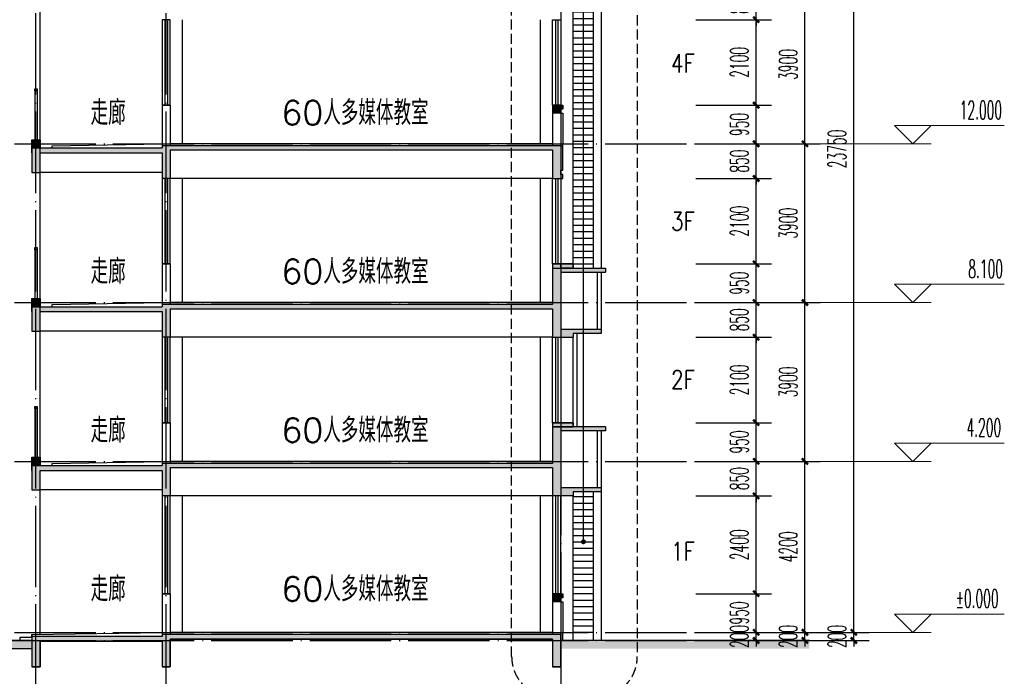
# Model space of a CAD drawing. Extents: x 1779708 to 7299578, y -1121471 to 88434.
# Tile 629 of 656: x 5758346 to 5782547, y -1006638 to -990508. Entities that reach past the tile are written whole.
import ezdxf

# ---------------------------------------------------------------- set-up
doc = ezdxf.new("R2010")
doc.units = 0
doc.header["$LTSCALE"] = 1000
doc.header["$MEASUREMENT"] = 0
doc.linetypes.add('DASH', pattern=[0.35, 0.25, -0.1])
doc.linetypes.add('DOTE', pattern=[2.42, 2, -0.2, 0.02, -0.2])
doc.layers.get('0').update_dxf_attribs({"linetype": 'CONTINUOUS'})
doc.layers.get('Defpoints').update_dxf_attribs({"linetype": 'CONTINUOUS'})
doc.layers.add('DIM_ELEV', color=3, linetype='CONTINUOUS', lineweight=13)
for name, color, linetype in [('DIM_IDEN', 3, 'CONTINUOUS'), ('DIM_LEAD', 3, 'CONTINUOUS'), ('DOTE', 1, 'DOTE'), ('PUB_DIM', 3, 'CONTINUOUS'), ('PUB_TEXT', 7, 'CONTINUOUS'), ('SPACE', 7, 'CONTINUOUS'), ('WALL', 255, 'CONTINUOUS'), ('WINDOW', 2, 'CONTINUOUS'), ('可见线', 6, 'CONTINUOUS'), ('填充细线', 8, 'CONTINUOUS'), ('栏杆', 6, 'CONTINUOUS'), ('立面中线', 140, 'CONTINUOUS'), ('立面细线', 114, 'CONTINUOUS')]:
    doc.layers.add(name, color=color, linetype=linetype)
doc.styles.add('_TCH_DIM', font='SIMPLEX.shx', dxfattribs={"width": 0.7, "bigfont": 'GBCBIG.shx'})
doc.styles.add('_TCH_DIM_T3', font='SIMPLEX.shx', dxfattribs={"width": 0.494118, "bigfont": 'GBCBIG.shx'})
doc.styles.add('_TCH_SPACE', font='SIMPLEX', dxfattribs={"height": 5, "bigfont": 'GBCBIG'})
doc.styles.add('dim_font', font='SIMPLEX.shx', dxfattribs={"width": 0.8})
doc.dimstyles.new('_TCH_ARCH&&150', dxfattribs={"dimtxt": 446.25, "dimasz": 150, "dimexe": 375, "dimexo": 450, "dimgap": 189.375, "dimtad": 1, "dimdec": 0, "dimzin": 0, "dimdsep": 46, "dimtxsty": '_TCH_DIM_T3', "dimblk": 'ARCHTICK', "dimcen": 0.09, "dimdle": 225, "dimclrt": 7, "dimazin": 2, "dimtfac": 1, "dimtdec": 0, "dimtix": 1, "dimtmove": 2, "dimatfit": 3, "dimfxl": 250, "dimtolj": 1, "dimtzin": 0, "dimarcsym": 0})
pattern_1 = [(7e-15, (11550335.4, 496534.65), (1e-14, -158.75), [])]

# ---------------------------------------------------------------- blocks, each defined once
blk = doc.blocks.new('_ArchTick')
at = {"color": 0, "linetype": 'ByBlock', "const_width": 0.4}
blk.add_lwpolyline([(-0.5, -0.5), (0.5, 0.5)], dxfattribs=at)
blk = doc.blocks.new('*D277')
at = {"layer": 'Defpoints', "color": 0, "transparency": 16777216}
for p in [(5776914, -1005558), (5776914, -1005758), (5778847, -1005558)]:
    blk.add_point(p, dxfattribs=at)
at = {"layer": 'PUB_DIM', "color": 0, "lineweight": -2, "transparency": 16777216}
for p, q in [((5778847, -1005558), (5778847, -1005408)), ((5777364, -1005558), (5779222, -1005558)), ((5777364, -1005758), (5779222, -1005758)), ((5778847, -1005758), (5778847, -1005558)), ((5778847, -1005758), (5778847, -1005908))]:
    blk.add_line(p, q, dxfattribs=at)
at = {"layer": 'PUB_DIM', "color": 0, "lineweight": -2, "transparency": 16777216, "xscale": 150, "yscale": 150, "zscale": 150}
for p, rotation in [((5778847, -1005558), 270), ((5778847, -1005758), 90)]:
    blk.add_blockref('_ArchTick', p, dxfattribs=dict(at, rotation=rotation))
at = {"layer": 'PUB_DIM', "color": 7, "transparency": 16777216, "insert": (5778435, -1005658), "char_height": 446.2, "attachment_point": 5, "rotation": 90, "style": '_TCH_DIM_T3'}
blk.add_mtext('\\A1;200', dxfattribs=at)
blk = doc.blocks.new('*D278')
at = {"layer": 'Defpoints', "color": 0, "transparency": 16777216}
for p in [(5776914, -981808), (5778847, -981808), (5776914, -1005558)]:
    blk.add_point(p, dxfattribs=at)
at = {"layer": 'PUB_DIM', "color": 0, "lineweight": -2, "transparency": 16777216}
for p, q in [((5778847, -1005783), (5778847, -981583)), ((5777364, -981808), (5779222, -981808)), ((5777364, -1005558), (5779222, -1005558))]:
    blk.add_line(p, q, dxfattribs=at)
at = {"layer": 'PUB_DIM', "color": 0, "lineweight": -2, "transparency": 16777216, "xscale": 150, "yscale": 150, "zscale": 150}
for p, rotation in [((5778847, -981808), 90), ((5778847, -1005558), 270)]:
    blk.add_blockref('_ArchTick', p, dxfattribs=dict(at, rotation=rotation))
at = {"layer": 'PUB_DIM', "color": 7, "transparency": 16777216, "insert": (5778435, -993683), "char_height": 446.2, "attachment_point": 5, "rotation": 90, "style": '_TCH_DIM_T3'}
blk.add_mtext('\\A1;23750', dxfattribs=at)
blk = doc.blocks.new('*D279')
at = {"layer": 'Defpoints', "color": 0, "transparency": 16777216}
for p in [(5775714, -1005558), (5775714, -1005758), (5777647, -1005558)]:
    blk.add_point(p, dxfattribs=at)
at = {"layer": 'PUB_DIM', "color": 0, "lineweight": -2, "transparency": 16777216}
for p, q in [((5777647, -1005558), (5777647, -1005408)), ((5776164, -1005558), (5778022, -1005558)), ((5776164, -1005758), (5778022, -1005758)), ((5777647, -1005758), (5777647, -1005558)), ((5777647, -1005758), (5777647, -1005908))]:
    blk.add_line(p, q, dxfattribs=at)
at = {"layer": 'PUB_DIM', "color": 0, "lineweight": -2, "transparency": 16777216, "xscale": 150, "yscale": 150, "zscale": 150}
for p, rotation in [((5777647, -1005558), 270), ((5777647, -1005758), 90)]:
    blk.add_blockref('_ArchTick', p, dxfattribs=dict(at, rotation=rotation))
at = {"layer": 'PUB_DIM', "color": 7, "transparency": 16777216, "insert": (5777235, -1005658), "char_height": 446.2, "attachment_point": 5, "rotation": 90, "style": '_TCH_DIM_T3'}
blk.add_mtext('\\A1;200', dxfattribs=at)
blk = doc.blocks.new('*D280')
at = {"layer": 'Defpoints', "color": 0, "transparency": 16777216}
for p in [(5775714, -1001358), (5777647, -1001358), (5775714, -1005558)]:
    blk.add_point(p, dxfattribs=at)
at = {"layer": 'PUB_DIM', "color": 0, "lineweight": -2, "transparency": 16777216}
for p, q in [((5777647, -1005783), (5777647, -1001133)), ((5776164, -1001358), (5778022, -1001358)), ((5776164, -1005558), (5778022, -1005558))]:
    blk.add_line(p, q, dxfattribs=at)
at = {"layer": 'PUB_DIM', "color": 0, "lineweight": -2, "transparency": 16777216, "xscale": 150, "yscale": 150, "zscale": 150}
for p, rotation in [((5777647, -1001358), 90), ((5777647, -1005558), 270)]:
    blk.add_blockref('_ArchTick', p, dxfattribs=dict(at, rotation=rotation))
at = {"layer": 'PUB_DIM', "color": 7, "transparency": 16777216, "insert": (5777235, -1003458), "char_height": 446.2, "attachment_point": 5, "rotation": 90, "style": '_TCH_DIM_T3'}
blk.add_mtext('\\A1;4200', dxfattribs=at)
blk = doc.blocks.new('*D281')
at = {"layer": 'Defpoints', "color": 0, "transparency": 16777216}
for p in [(5775714, -997458), (5777647, -997458), (5775714, -1001358)]:
    blk.add_point(p, dxfattribs=at)
at = {"layer": 'PUB_DIM', "color": 0, "lineweight": -2, "transparency": 16777216}
for p, q in [((5777647, -1001583), (5777647, -997233)), ((5776164, -997458), (5778022, -997458)), ((5776164, -1001358), (5778022, -1001358))]:
    blk.add_line(p, q, dxfattribs=at)
at = {"layer": 'PUB_DIM', "color": 0, "lineweight": -2, "transparency": 16777216, "xscale": 150, "yscale": 150, "zscale": 150}
for p, rotation in [((5777647, -997458), 90), ((5777647, -1001358), 270)]:
    blk.add_blockref('_ArchTick', p, dxfattribs=dict(at, rotation=rotation))
at = {"layer": 'PUB_DIM', "color": 7, "transparency": 16777216, "insert": (5777235, -999408), "char_height": 446.2, "attachment_point": 5, "rotation": 90, "style": '_TCH_DIM_T3'}
blk.add_mtext('\\A1;3900', dxfattribs=at)
blk = doc.blocks.new('*D282')
at = {"layer": 'Defpoints', "color": 0, "transparency": 16777216}
for p in [(5775714, -993558), (5777647, -993558), (5775714, -997458)]:
    blk.add_point(p, dxfattribs=at)
at = {"layer": 'PUB_DIM', "color": 0, "lineweight": -2, "transparency": 16777216}
for p, q in [((5777647, -997683), (5777647, -993333)), ((5776164, -993558), (5778022, -993558)), ((5776164, -997458), (5778022, -997458))]:
    blk.add_line(p, q, dxfattribs=at)
at = {"layer": 'PUB_DIM', "color": 0, "lineweight": -2, "transparency": 16777216, "xscale": 150, "yscale": 150, "zscale": 150}
for p, rotation in [((5777647, -993558), 90), ((5777647, -997458), 270)]:
    blk.add_blockref('_ArchTick', p, dxfattribs=dict(at, rotation=rotation))
at = {"layer": 'PUB_DIM', "color": 7, "transparency": 16777216, "insert": (5777235, -995508), "char_height": 446.2, "attachment_point": 5, "rotation": 90, "style": '_TCH_DIM_T3'}
blk.add_mtext('\\A1;3900', dxfattribs=at)
blk = doc.blocks.new('*D283')
at = {"layer": 'Defpoints', "color": 0, "transparency": 16777216}
for p in [(5775714, -989658), (5777647, -989658), (5775714, -993558)]:
    blk.add_point(p, dxfattribs=at)
at = {"layer": 'PUB_DIM', "color": 0, "lineweight": -2, "transparency": 16777216}
for p, q in [((5777647, -993783), (5777647, -989433)), ((5776164, -989658), (5778022, -989658)), ((5776164, -993558), (5778022, -993558))]:
    blk.add_line(p, q, dxfattribs=at)
at = {"layer": 'PUB_DIM', "color": 0, "lineweight": -2, "transparency": 16777216, "xscale": 150, "yscale": 150, "zscale": 150}
for p, rotation in [((5777647, -989658), 90), ((5777647, -993558), 270)]:
    blk.add_blockref('_ArchTick', p, dxfattribs=dict(at, rotation=rotation))
at = {"layer": 'PUB_DIM', "color": 7, "transparency": 16777216, "insert": (5777235, -991608), "char_height": 446.2, "attachment_point": 5, "rotation": 90, "style": '_TCH_DIM_T3'}
blk.add_mtext('\\A1;3900', dxfattribs=at)
blk = doc.blocks.new('*D3759')
at = {"layer": 'Defpoints', "color": 0, "transparency": 16777216}
for p in [(5774514, -1005558), (5774514, -1005758), (5776447, -1005558)]:
    blk.add_point(p, dxfattribs=at)
at = {"layer": 'PUB_DIM', "color": 0, "lineweight": -2, "transparency": 16777216}
for p, q in [((5776447, -1005558), (5776447, -1005408)), ((5774964, -1005558), (5776822, -1005558)), ((5774964, -1005758), (5776822, -1005758)), ((5776447, -1005758), (5776447, -1005558)), ((5776447, -1005758), (5776447, -1005908))]:
    blk.add_line(p, q, dxfattribs=at)
at = {"layer": 'PUB_DIM', "color": 0, "lineweight": -2, "transparency": 16777216, "xscale": 150, "yscale": 150, "zscale": 150}
for p, rotation in [((5776447, -1005558), 270), ((5776447, -1005758), 90)]:
    blk.add_blockref('_ArchTick', p, dxfattribs=dict(at, rotation=rotation))
at = {"layer": 'PUB_DIM', "color": 7, "transparency": 16777216, "insert": (5776035, -1005658), "char_height": 446.2, "attachment_point": 5, "rotation": 90, "style": '_TCH_DIM_T3'}
blk.add_mtext('\\A1;200', dxfattribs=at)
blk = doc.blocks.new('*D3760')
at = {"layer": 'Defpoints', "color": 0, "transparency": 16777216}
for p in [(5774514, -1004608), (5776447, -1004608), (5774514, -1005558)]:
    blk.add_point(p, dxfattribs=at)
at = {"layer": 'PUB_DIM', "color": 0, "lineweight": -2, "transparency": 16777216}
for p, q in [((5776447, -1005783), (5776447, -1004383)), ((5774964, -1004608), (5776822, -1004608)), ((5774964, -1005558), (5776822, -1005558))]:
    blk.add_line(p, q, dxfattribs=at)
at = {"layer": 'PUB_DIM', "color": 0, "lineweight": -2, "transparency": 16777216, "xscale": 150, "yscale": 150, "zscale": 150}
for p, rotation in [((5776447, -1004608), 90), ((5776447, -1005558), 270)]:
    blk.add_blockref('_ArchTick', p, dxfattribs=dict(at, rotation=rotation))
at = {"layer": 'PUB_DIM', "color": 7, "transparency": 16777216, "insert": (5776035, -1005083), "char_height": 446.2, "attachment_point": 5, "rotation": 90, "style": '_TCH_DIM_T3'}
blk.add_mtext('\\A1;950', dxfattribs=at)
blk = doc.blocks.new('*D3761')
at = {"layer": 'Defpoints', "color": 0, "transparency": 16777216}
for p in [(5774514, -1002208), (5776447, -1002208), (5774514, -1004608)]:
    blk.add_point(p, dxfattribs=at)
at = {"layer": 'PUB_DIM', "color": 0, "lineweight": -2, "transparency": 16777216}
for p, q in [((5776447, -1004833), (5776447, -1001983)), ((5774964, -1002208), (5776822, -1002208)), ((5774964, -1004608), (5776822, -1004608))]:
    blk.add_line(p, q, dxfattribs=at)
at = {"layer": 'PUB_DIM', "color": 0, "lineweight": -2, "transparency": 16777216, "xscale": 150, "yscale": 150, "zscale": 150}
for p, rotation in [((5776447, -1002208), 90), ((5776447, -1004608), 270)]:
    blk.add_blockref('_ArchTick', p, dxfattribs=dict(at, rotation=rotation))
at = {"layer": 'PUB_DIM', "color": 7, "transparency": 16777216, "insert": (5776035, -1003408), "char_height": 446.2, "attachment_point": 5, "rotation": 90, "style": '_TCH_DIM_T3'}
blk.add_mtext('\\A1;2400', dxfattribs=at)
blk = doc.blocks.new('*D3762')
at = {"layer": 'Defpoints', "color": 0, "transparency": 16777216}
for p in [(5774514, -1001358), (5776447, -1001358), (5774514, -1002208)]:
    blk.add_point(p, dxfattribs=at)
at = {"layer": 'PUB_DIM', "color": 0, "lineweight": -2, "transparency": 16777216}
for p, q in [((5774964, -1001358), (5776822, -1001358)), ((5776447, -1001358), (5776447, -1001208)), ((5776447, -1002208), (5776447, -1001358)), ((5774964, -1002208), (5776822, -1002208)), ((5776447, -1002208), (5776447, -1002358))]:
    blk.add_line(p, q, dxfattribs=at)
at = {"layer": 'PUB_DIM', "color": 0, "lineweight": -2, "transparency": 16777216, "xscale": 150, "yscale": 150, "zscale": 150}
for p, rotation in [((5776447, -1001358), 270), ((5776447, -1002208), 90)]:
    blk.add_blockref('_ArchTick', p, dxfattribs=dict(at, rotation=rotation))
at = {"layer": 'PUB_DIM', "color": 7, "transparency": 16777216, "insert": (5776035, -1001783), "char_height": 446.2, "attachment_point": 5, "rotation": 90, "style": '_TCH_DIM_T3'}
blk.add_mtext('\\A1;850', dxfattribs=at)
blk = doc.blocks.new('*D3763')
at = {"layer": 'Defpoints', "color": 0, "transparency": 16777216}
for p in [(5774514, -1000408), (5776447, -1000408), (5774514, -1001358)]:
    blk.add_point(p, dxfattribs=at)
at = {"layer": 'PUB_DIM', "color": 0, "lineweight": -2, "transparency": 16777216}
for p, q in [((5776447, -1001583), (5776447, -1000183)), ((5774964, -1000408), (5776822, -1000408)), ((5774964, -1001358), (5776822, -1001358))]:
    blk.add_line(p, q, dxfattribs=at)
at = {"layer": 'PUB_DIM', "color": 0, "lineweight": -2, "transparency": 16777216, "xscale": 150, "yscale": 150, "zscale": 150}
for p, rotation in [((5776447, -1000408), 90), ((5776447, -1001358), 270)]:
    blk.add_blockref('_ArchTick', p, dxfattribs=dict(at, rotation=rotation))
at = {"layer": 'PUB_DIM', "color": 7, "transparency": 16777216, "insert": (5776035, -1000883), "char_height": 446.2, "attachment_point": 5, "rotation": 90, "style": '_TCH_DIM_T3'}
blk.add_mtext('\\A1;950', dxfattribs=at)
blk = doc.blocks.new('*D3764')
at = {"layer": 'Defpoints', "color": 0, "transparency": 16777216}
for p in [(5774514, -998308), (5776447, -998308), (5774514, -1000408)]:
    blk.add_point(p, dxfattribs=at)
at = {"layer": 'PUB_DIM', "color": 0, "lineweight": -2, "transparency": 16777216}
for p, q in [((5776447, -1000633), (5776447, -998083)), ((5774964, -998308), (5776822, -998308)), ((5774964, -1000408), (5776822, -1000408))]:
    blk.add_line(p, q, dxfattribs=at)
at = {"layer": 'PUB_DIM', "color": 0, "lineweight": -2, "transparency": 16777216, "xscale": 150, "yscale": 150, "zscale": 150}
for p, rotation in [((5776447, -998308), 90), ((5776447, -1000408), 270)]:
    blk.add_blockref('_ArchTick', p, dxfattribs=dict(at, rotation=rotation))
at = {"layer": 'PUB_DIM', "color": 7, "transparency": 16777216, "insert": (5776035, -999358), "char_height": 446.2, "attachment_point": 5, "rotation": 90, "style": '_TCH_DIM_T3'}
blk.add_mtext('\\A1;2100', dxfattribs=at)
blk = doc.blocks.new('*D3765')
at = {"layer": 'Defpoints', "color": 0, "transparency": 16777216}
for p in [(5774514, -997458), (5776447, -997458), (5774514, -998308)]:
    blk.add_point(p, dxfattribs=at)
at = {"layer": 'PUB_DIM', "color": 0, "lineweight": -2, "transparency": 16777216}
for p, q in [((5776447, -997458), (5776447, -997308)), ((5774964, -997458), (5776822, -997458)), ((5776447, -998308), (5776447, -997458)), ((5774964, -998308), (5776822, -998308)), ((5776447, -998308), (5776447, -998458))]:
    blk.add_line(p, q, dxfattribs=at)
at = {"layer": 'PUB_DIM', "color": 0, "lineweight": -2, "transparency": 16777216, "xscale": 150, "yscale": 150, "zscale": 150}
for p, rotation in [((5776447, -997458), 270), ((5776447, -998308), 90)]:
    blk.add_blockref('_ArchTick', p, dxfattribs=dict(at, rotation=rotation))
at = {"layer": 'PUB_DIM', "color": 7, "transparency": 16777216, "insert": (5776035, -997883), "char_height": 446.2, "attachment_point": 5, "rotation": 90, "style": '_TCH_DIM_T3'}
blk.add_mtext('\\A1;850', dxfattribs=at)
blk = doc.blocks.new('*D3766')
at = {"layer": 'Defpoints', "color": 0, "transparency": 16777216}
for p in [(5774514, -996508), (5776447, -996508), (5774514, -997458)]:
    blk.add_point(p, dxfattribs=at)
at = {"layer": 'PUB_DIM', "color": 0, "lineweight": -2, "transparency": 16777216}
for p, q in [((5776447, -997683), (5776447, -996283)), ((5774964, -996508), (5776822, -996508)), ((5774964, -997458), (5776822, -997458))]:
    blk.add_line(p, q, dxfattribs=at)
at = {"layer": 'PUB_DIM', "color": 0, "lineweight": -2, "transparency": 16777216, "xscale": 150, "yscale": 150, "zscale": 150}
for p, rotation in [((5776447, -996508), 90), ((5776447, -997458), 270)]:
    blk.add_blockref('_ArchTick', p, dxfattribs=dict(at, rotation=rotation))
at = {"layer": 'PUB_DIM', "color": 7, "transparency": 16777216, "insert": (5776035, -996983), "char_height": 446.2, "attachment_point": 5, "rotation": 90, "style": '_TCH_DIM_T3'}
blk.add_mtext('\\A1;950', dxfattribs=at)
blk = doc.blocks.new('*D3767')
at = {"layer": 'Defpoints', "color": 0, "transparency": 16777216}
for p in [(5774514, -994408), (5776447, -994408), (5774514, -996508)]:
    blk.add_point(p, dxfattribs=at)
at = {"layer": 'PUB_DIM', "color": 0, "lineweight": -2, "transparency": 16777216}
for p, q in [((5774964, -994408), (5776822, -994408)), ((5776447, -996733), (5776447, -994183)), ((5774964, -996508), (5776822, -996508))]:
    blk.add_line(p, q, dxfattribs=at)
at = {"layer": 'PUB_DIM', "color": 0, "lineweight": -2, "transparency": 16777216, "xscale": 150, "yscale": 150, "zscale": 150}
for p, rotation in [((5776447, -994408), 90), ((5776447, -996508), 270)]:
    blk.add_blockref('_ArchTick', p, dxfattribs=dict(at, rotation=rotation))
at = {"layer": 'PUB_DIM', "color": 7, "transparency": 16777216, "insert": (5776035, -995458), "char_height": 446.2, "attachment_point": 5, "rotation": 90, "style": '_TCH_DIM_T3'}
blk.add_mtext('\\A1;2100', dxfattribs=at)
blk = doc.blocks.new('*D3768')
at = {"layer": 'Defpoints', "color": 0, "transparency": 16777216}
for p in [(5774514, -993558), (5776447, -993558), (5774514, -994408)]:
    blk.add_point(p, dxfattribs=at)
at = {"layer": 'PUB_DIM', "color": 0, "lineweight": -2, "transparency": 16777216}
for p, q in [((5776447, -993558), (5776447, -993408)), ((5774964, -993558), (5776822, -993558)), ((5776447, -994408), (5776447, -993558)), ((5774964, -994408), (5776822, -994408)), ((5776447, -994408), (5776447, -994558))]:
    blk.add_line(p, q, dxfattribs=at)
at = {"layer": 'PUB_DIM', "color": 0, "lineweight": -2, "transparency": 16777216, "xscale": 150, "yscale": 150, "zscale": 150}
for p, rotation in [((5776447, -993558), 270), ((5776447, -994408), 90)]:
    blk.add_blockref('_ArchTick', p, dxfattribs=dict(at, rotation=rotation))
at = {"layer": 'PUB_DIM', "color": 7, "transparency": 16777216, "insert": (5776035, -993983), "char_height": 446.2, "attachment_point": 5, "rotation": 90, "style": '_TCH_DIM_T3'}
blk.add_mtext('\\A1;850', dxfattribs=at)
blk = doc.blocks.new('*D3769')
at = {"layer": 'Defpoints', "color": 0, "transparency": 16777216}
for p in [(5774514, -992608), (5776447, -992608), (5774514, -993558)]:
    blk.add_point(p, dxfattribs=at)
at = {"layer": 'PUB_DIM', "color": 0, "lineweight": -2, "transparency": 16777216}
for p, q in [((5776447, -993783), (5776447, -992383)), ((5774964, -992608), (5776822, -992608)), ((5774964, -993558), (5776822, -993558))]:
    blk.add_line(p, q, dxfattribs=at)
at = {"layer": 'PUB_DIM', "color": 0, "lineweight": -2, "transparency": 16777216, "xscale": 150, "yscale": 150, "zscale": 150}
for p, rotation in [((5776447, -992608), 90), ((5776447, -993558), 270)]:
    blk.add_blockref('_ArchTick', p, dxfattribs=dict(at, rotation=rotation))
at = {"layer": 'PUB_DIM', "color": 7, "transparency": 16777216, "insert": (5776035, -993083), "char_height": 446.2, "attachment_point": 5, "rotation": 90, "style": '_TCH_DIM_T3'}
blk.add_mtext('\\A1;950', dxfattribs=at)
blk = doc.blocks.new('*D3770')
at = {"layer": 'Defpoints', "color": 0, "transparency": 16777216}
for p in [(5774514, -990508), (5776447, -990508), (5774514, -992608)]:
    blk.add_point(p, dxfattribs=at)
at = {"layer": 'PUB_DIM', "color": 0, "lineweight": -2, "transparency": 16777216}
for p, q in [((5776447, -992833), (5776447, -990283)), ((5774964, -990508), (5776822, -990508)), ((5774964, -992608), (5776822, -992608))]:
    blk.add_line(p, q, dxfattribs=at)
at = {"layer": 'PUB_DIM', "color": 0, "lineweight": -2, "transparency": 16777216, "xscale": 150, "yscale": 150, "zscale": 150}
for p, rotation in [((5776447, -990508), 90), ((5776447, -992608), 270)]:
    blk.add_blockref('_ArchTick', p, dxfattribs=dict(at, rotation=rotation))
at = {"layer": 'PUB_DIM', "color": 7, "transparency": 16777216, "insert": (5776035, -991558), "char_height": 446.2, "attachment_point": 5, "rotation": 90, "style": '_TCH_DIM_T3'}
blk.add_mtext('\\A1;2100', dxfattribs=at)
blk = doc.blocks.new('*D3771')
at = {"layer": 'Defpoints', "color": 0, "transparency": 16777216}
for p in [(5774514, -989658), (5776447, -989658), (5774514, -990508)]:
    blk.add_point(p, dxfattribs=at)
at = {"layer": 'PUB_DIM', "color": 0, "lineweight": -2, "transparency": 16777216}
for p, q in [((5776447, -989658), (5776447, -989508)), ((5774964, -989658), (5776822, -989658)), ((5776447, -990508), (5776447, -989658)), ((5774964, -990508), (5776822, -990508)), ((5776447, -990508), (5776447, -990658))]:
    blk.add_line(p, q, dxfattribs=at)
at = {"layer": 'PUB_DIM', "color": 0, "lineweight": -2, "transparency": 16777216, "xscale": 150, "yscale": 150, "zscale": 150}
for p, rotation in [((5776447, -989658), 270), ((5776447, -990508), 90)]:
    blk.add_blockref('_ArchTick', p, dxfattribs=dict(at, rotation=rotation))
at = {"layer": 'PUB_DIM', "color": 7, "transparency": 16777216, "insert": (5776035, -990083), "char_height": 446.2, "attachment_point": 5, "rotation": 90, "style": '_TCH_DIM_T3'}
blk.add_mtext('\\A1;850', dxfattribs=at)

msp = doc.modelspace()

# ---------------------------------------------------------------- hatches: boundary and pattern name
at = {"layer": 'WALL'}
h = msp.add_hatch(color=256, dxfattribs=at)
h.paths.add_polyline_path([(5771446.1, -992608.3), (5771646.1, -992608.3), (5771646.1, -992808.3), (5771446.1, -992808.3)])
h.paths.add_polyline_path([(5771646.1, -992608.3), (5771696.1, -992608.3), (5771696.1, -992708.3), (5771646.1, -992708.3)])
for points in [[(5758646.1, -993458.3), (5758846.1, -993458.3), (5758846.1, -993658.3), (5758646.1, -993658.3)], [(5758846.1, -994258.3), (5758646.1, -994258.3), (5758646.1, -993658.3), (5761846.1, -993658.3), (5761846.1, -993608.3), (5771646.1, -993608.3), (5771646.1, -994408.3), (5771446.1, -994408.3), (5771446.1, -993708.3), (5762046.1, -993708.3), (5762046.1, -994408.3), (5761846.1, -994408.3), (5761846.1, -993778.3), (5758846.1, -993778.3)], [(5771946.1, -996508.3), (5771446.1, -996508.3), (5771446.1, -996608.3), (5771946.1, -996608.3)], [(5758846.1, -998158.3), (5758646.1, -998158.3), (5758646.1, -997558.3), (5761846.1, -997558.3), (5761846.1, -997508.3), (5771446.1, -997508.3), (5771446.1, -996608.3), (5772746.1, -996608.3), (5772746.1, -996708.3), (5771646.1, -996708.3), (5771646.1, -998108.3), (5772646.1, -998108.3), (5772646.1, -998208.3), (5771946.1, -998208.3), (5771946.1, -998308.3), (5771446.1, -998308.3), (5771446.1, -997608.3), (5762046.1, -997608.3), (5762046.1, -998308.3), (5761846.1, -998308.3), (5761846.1, -997678.3), (5758846.1, -997678.3)], [(5758646.1, -997358.3), (5758846.1, -997358.3), (5758846.1, -997558.3), (5758646.1, -997558.3)], [(5771946.1, -1000408.3), (5771446.1, -1000408.3), (5771446.1, -1000508.3), (5771946.1, -1000508.3)], [(5758846.1, -1002058.3), (5758646.1, -1002058.3), (5758646.1, -1001458.3), (5761846.1, -1001458.3), (5761846.1, -1001408.3), (5771446.1, -1001408.3), (5771446.1, -1000508.3), (5772746.1, -1000508.3), (5772746.1, -1000608.3), (5771646.1, -1000608.3), (5771646.1, -1002008.3), (5772646.1, -1002008.3), (5772646.1, -1002108.3), (5771946.1, -1002108.3), (5771946.1, -1002208.3), (5771446.1, -1002208.3), (5771446.1, -1001508.3), (5762046.1, -1001508.3), (5762046.1, -1002208.3), (5761846.1, -1002208.3), (5761846.1, -1001578.3), (5758846.1, -1001578.3)], [(5758646.1, -1001258.3), (5758846.1, -1001258.3), (5758846.1, -1001458.3), (5758646.1, -1001458.3)], [(5761846.1, -1005778.3), (5758846.1, -1005778.3), (5758846.1, -1006408.3), (5758646.1, -1006408.3), (5758646.1, -1005658.3), (5758846.1, -1005658.3), (5761846.1, -1005658.3), (5761846.1, -1005608.3), (5771646.1, -1005608.3), (5771646.1, -1006408.3), (5771446.1, -1006408.3), (5771446.1, -1005728.3), (5762046.1, -1005728.3), (5762046.1, -1006408.3), (5761846.1, -1006408.3)]]:
    msp.add_hatch(color=256, dxfattribs=at).paths.add_polyline_path(points)
h = msp.add_hatch(color=256, dxfattribs=at)
h.paths.add_polyline_path([(5771646.1, -993608.3), (5771696.1, -993608.3), (5771696.1, -994208.3), (5771646.1, -994208.3)])
h.paths.add_polyline_path([(5771646.1, -994308.3), (5771696.1, -994308.3), (5771696.1, -994408.3), (5771646.1, -994408.3)])
h = msp.add_hatch(color=256, dxfattribs=at)
h.paths.add_polyline_path([(5771446.1, -1004608.3), (5771646.1, -1004608.3), (5771646.1, -1004808.3), (5771446.1, -1004808.3)])
h.paths.add_polyline_path([(5771646.1, -1004608.3), (5771696.1, -1004608.3), (5771696.1, -1004708.3), (5771646.1, -1004708.3)])
at = {"layer": '填充细线'}
msp.add_hatch(color=256, dxfattribs=at).paths.add_polyline_path([(5762046.1, -1005728.3), (5771446.1, -1005728.3), (5771446.1, -1006408.3), (5771646.1, -1006408.3), (5771646.1, -1005608.3), (5761846.1, -1005608.3), (5761846.1, -1005658.3), (5758646.1, -1005658.3), (5758646.1, -1006408.3), (5758846.1, -1006408.3), (5758846.1, -1005778.3), (5761846.1, -1005778.3), (5761846.1, -1006408.3), (5762046.1, -1006408.3)])
at = {"layer": '立面细线'}
h = msp.add_hatch(dxfattribs=at)
h.set_pattern_fill('ANSI31', color=256, scale=100, angle=135, style=0)
h.set_pattern_definition(pattern_1)
h.paths.add_polyline_path([(5771946.1, -982608.3), (5772446.1, -982608.3), (5772446.1, -996608.3), (5771946.1, -996608.3)])
h = msp.add_hatch(dxfattribs=at)
h.set_pattern_fill('ANSI31', color=256, scale=100, angle=135, style=0)
h.set_pattern_definition(pattern_1)
h.paths.add_polyline_path([(5771946.1, -1002208.3), (5771946.1, -1002108.3), (5772446.1, -1002108.3), (5772446.1, -1005558.3), (5771946.1, -1005558.3)])

# ---------------------------------------------------------------- linework, layer by layer
at = {"layer": 'DIM_ELEV'}
for p, q in [((5780297.1, -993558.3), (5779847.1, -993108.3)), ((5779847.1, -993108.3), (5782547.1, -993108.3)), ((5780297.1, -993558.3), (5780747.1, -993108.3)), ((5777822.1, -993558.3), (5780747.1, -993558.3)), ((5780297.1, -997458.3), (5779847.1, -997008.3)), ((5779847.1, -997008.3), (5782547.1, -997008.3)), ((5780297.1, -997458.3), (5780747.1, -997008.3)), ((5777822.1, -997458.3), (5780747.1, -997458.3)), ((5780297.1, -1001358.3), (5779847.1, -1000908.3)), ((5779847.1, -1000908.3), (5782547.1, -1000908.3)), ((5780297.1, -1001358.3), (5780747.1, -1000908.3)), ((5777822.1, -1001358.3), (5780747.1, -1001358.3)), ((5780297.1, -1005558.3), (5779847.1, -1005108.3)), ((5779847.1, -1005108.3), (5782547.1, -1005108.3)), ((5780297.1, -1005558.3), (5780747.1, -1005108.3)), ((5777822.1, -1005558.3), (5780747.1, -1005558.3))]:
    msp.add_line(p, q, dxfattribs=at)
at = {"layer": 'DIM_IDEN', "linetype": 'DASH'}
msp.add_lwpolyline([(5772525.9, -1007152.6), (5771438.2, -1007152.6, -0.4142136), (5770438.2, -1006152.6), (5770438.2, -980598.4, -0.4142136), (5771438.2, -979598.4), (5772525.9, -979598.4, -0.4142136), (5773525.9, -980598.4), (5773525.9, -1006152.6, -0.4142136)], format="xyb", close=True, dxfattribs=at)
at = {"layer": 'DIM_LEAD'}
msp.add_line((5772203.3, -1003333.5), (5772203.3, -978604.8), dxfattribs=at)
at = {"layer": 'DIM_LEAD', "const_width": 60}
msp.add_lwpolyline([(5772203.3, -1003363.5, 1), (5772203.3, -1003303.5, 1)], format="xyb", close=True, dxfattribs=at)
at = {"layer": 'DOTE'}
for p, q in [((5758746.1, -1006867.3), (5758746.1, -981808.3)), ((5761946.1, -1006867.3), (5761946.1, -981808.3)), ((5771646.1, -981808.3), (5771646.1, -1006867.3)), ((5627535.8, -993558.3), (5777756.3, -993558.3)), ((5627535.8, -997458.3), (5777756.3, -997458.3)), ((5627535.8, -1001358.3), (5777756.3, -1001358.3)), ((5627535.8, -1005558.3), (5777756.3, -1005558.3)), ((5627535.8, -1005758.3), (5777756.3, -1005758.3)), ((5627535.8, -1005758.3), (5777756.3, -1005758.3))]:
    msp.add_line(p, q, dxfattribs=at)
at = {"layer": 'WALL'}
for p, q in [((5761846.1, -992608.3), (5761846.1, -993658.3)), ((5762046.1, -992608.3), (5761846.1, -992608.3)), ((5762046.1, -992608.3), (5762046.1, -993608.3)), ((5771446.1, -992608.3), (5771446.1, -993608.3)), ((5771446.1, -992608.3), (5771646.1, -992608.3)), ((5771646.1, -992608.3), (5771646.1, -994408.3)), ((5771646.1, -992808.3), (5771446.1, -992808.3)), ((5758646.1, -993458.3), (5758846.1, -993458.3)), ((5758646.1, -993778.3), (5758646.1, -993458.3)), ((5758646.1, -993658.3), (5761846.1, -993658.3)), ((5758846.1, -993458.3), (5758846.1, -993658.3)), ((5771646.1, -993608.3), (5761846.1, -993608.3)), ((5771646.1, -993608.3), (5771696.1, -993608.3)), ((5758846.1, -993778.3), (5761846.1, -993778.3)), ((5761846.1, -993778.3), (5761846.1, -994408.3)), ((5762046.1, -993708.3), (5762046.1, -994408.3)), ((5762046.1, -993708.3), (5771446.1, -993708.3)), ((5771446.1, -993708.3), (5771446.1, -994408.3)), ((5762046.1, -994408.3), (5761846.1, -994408.3)), ((5771446.1, -994408.3), (5771646.1, -994408.3)), ((5761846.1, -996508.3), (5761846.1, -997558.3)), ((5762046.1, -996508.3), (5761846.1, -996508.3)), ((5762046.1, -996508.3), (5762046.1, -997508.3)), ((5771446.1, -996508.3), (5771446.1, -997508.3)), ((5771446.1, -996508.3), (5771646.1, -996508.3)), ((5771646.1, -996508.3), (5771646.1, -996608.3)), ((5771446.1, -996608.3), (5772746.1, -996608.3)), ((5771646.1, -996708.3), (5771646.1, -998108.3)), ((5771646.1, -996708.3), (5772746.1, -996708.3)), ((5772546.1, -998108.3), (5772546.1, -996708.3)), ((5772646.1, -998208.3), (5772646.1, -996708.3)), ((5772746.1, -996608.3), (5772746.1, -996708.3)), ((5758646.1, -997358.3), (5758846.1, -997358.3)), ((5758646.1, -997678.3), (5758646.1, -997358.3)), ((5758646.1, -997558.3), (5761846.1, -997558.3)), ((5758846.1, -997358.3), (5758846.1, -997558.3)), ((5771446.1, -997508.3), (5761846.1, -997508.3)), ((5758846.1, -997678.3), (5761846.1, -997678.3)), ((5761846.1, -997678.3), (5761846.1, -998308.3)), ((5762046.1, -997608.3), (5762046.1, -998308.3)), ((5762046.1, -997608.3), (5771446.1, -997608.3)), ((5771446.1, -997608.3), (5771446.1, -998308.3)), ((5771646.1, -998108.3), (5772646.1, -998108.3)), ((5771946.1, -998208.3), (5772646.1, -998208.3)), ((5771946.1, -998208.3), (5771946.1, -998308.3)), ((5762046.1, -998308.3), (5761846.1, -998308.3)), ((5771446.1, -998308.3), (5771946.1, -998308.3)), ((5761846.1, -1000408.3), (5761846.1, -1001458.3)), ((5762046.1, -1000408.3), (5761846.1, -1000408.3)), ((5762046.1, -1000408.3), (5762046.1, -1001408.3)), ((5771446.1, -1000408.3), (5771446.1, -1001408.3)), ((5771446.1, -1000408.3), (5771646.1, -1000408.3)), ((5771646.1, -1000408.3), (5771646.1, -1000508.3)), ((5772746.1, -1000508.3), (5771446.1, -1000508.3)), ((5771646.1, -1000608.3), (5771646.1, -1002008.3)), ((5772746.1, -1000608.3), (5771646.1, -1000608.3)), ((5772546.1, -1002008.3), (5772546.1, -1000608.3)), ((5772646.1, -1002108.3), (5772646.1, -1000608.3)), ((5772746.1, -1000508.3), (5772746.1, -1000608.3)), ((5758646.1, -1001258.3), (5758846.1, -1001258.3)), ((5758646.1, -1001578.3), (5758646.1, -1001258.3)), ((5758846.1, -1001258.3), (5758846.1, -1001458.3)), ((5771446.1, -1001408.3), (5761846.1, -1001408.3)), ((5758646.1, -1001458.3), (5761846.1, -1001458.3)), ((5758846.1, -1001578.3), (5761846.1, -1001578.3)), ((5761846.1, -1001578.3), (5761846.1, -1002208.3)), ((5762046.1, -1001508.3), (5762046.1, -1002208.3)), ((5762046.1, -1001508.3), (5771446.1, -1001508.3)), ((5771446.1, -1001508.3), (5771446.1, -1002208.3)), ((5772646.1, -1002008.3), (5771646.1, -1002008.3)), ((5772646.1, -1002108.3), (5771946.1, -1002108.3)), ((5772646.1, -1002108.3), (5771946.1, -1002108.3)), ((5771946.1, -1002108.3), (5771946.1, -1002208.3)), ((5762046.1, -1002208.3), (5761846.1, -1002208.3)), ((5771946.1, -1002208.3), (5771446.1, -1002208.3)), ((5761846.1, -1004608.3), (5761846.1, -1005658.3)), ((5762046.1, -1004608.3), (5761846.1, -1004608.3)), ((5762046.1, -1004608.3), (5762046.1, -1005608.3)), ((5771446.1, -1004608.3), (5771446.1, -1005608.3)), ((5771646.1, -1004608.3), (5771446.1, -1004608.3)), ((5771646.1, -1004808.3), (5771446.1, -1004808.3)), ((5771646.1, -1004608.3), (5771646.1, -1006408.3)), ((5733646.1, -1005758.3), (5758646.1, -1005758.3)), ((5761846.1, -1005658.3), (5758646.1, -1005658.3)), ((5758646.1, -1005658.3), (5758646.1, -1006408.3)), ((5761846.1, -1005778.3), (5758846.1, -1005778.3)), ((5758846.1, -1005778.3), (5758846.1, -1006408.3)), ((5771646.1, -1005608.3), (5761846.1, -1005608.3)), ((5761846.1, -1005778.3), (5761846.1, -1006408.3)), ((5762046.1, -1005728.3), (5762046.1, -1006408.3)), ((5771446.1, -1005728.3), (5762046.1, -1005728.3)), ((5771446.1, -1005728.3), (5771446.1, -1006408.3)), ((5733646.1, -1005958.3), (5758646.1, -1005958.3)), ((5758846.1, -1006408.3), (5758646.1, -1006408.3)), ((5762046.1, -1006408.3), (5761846.1, -1006408.3)), ((5771646.1, -1006408.3), (5771446.1, -1006408.3))]:
    msp.add_line(p, q, dxfattribs=at)
for points in [[(5771646.1, -992608.3), (5771696.1, -992608.3), (5771696.1, -992708.3), (5771646.1, -992708.3), (5771646.1, -992808.3), (5771696.1, -992808.3), (5771696.1, -993558.3)], [(5758846.1, -993658.3), (5758646.1, -993658.3), (5758646.1, -994258.3), (5758846.1, -994258.3), (5758846.1, -993778.3)], [(5771646.1, -994408.3), (5771696.1, -994408.3), (5771696.1, -994308.3), (5771646.1, -994308.3), (5771646.1, -994208.3), (5771696.1, -994208.3), (5771696.1, -993558.3)], [(5771646.1, -996508.3), (5771946.1, -996508.3), (5771946.1, -996608.3)], [(5758846.1, -997558.3), (5758646.1, -997558.3), (5758646.1, -998158.3), (5758846.1, -998158.3), (5758846.1, -997678.3)], [(5771646.1, -1000408.3), (5771946.1, -1000408.3), (5771946.1, -1000508.3)], [(5758846.1, -1001458.3), (5758646.1, -1001458.3), (5758646.1, -1002058.3), (5758846.1, -1002058.3), (5758846.1, -1001578.3)], [(5771646.1, -1004608.3), (5771696.1, -1004608.3), (5771696.1, -1004708.3), (5771646.1, -1004708.3), (5771646.1, -1004808.3), (5771696.1, -1004808.3), (5771696.1, -1005558.3)], [(5771696.1, -1005758.3), (5771696.1, -1005558.3)]]:
    msp.add_lwpolyline(points, dxfattribs=at)
for points in [[(5771946.1, -996508.3), (5771446.1, -996508.3), (5771446.1, -996608.3), (5771946.1, -996608.3)], [(5771646.1, -996508.3), (5771946.1, -996508.3), (5771946.1, -996608.3), (5771646.1, -996608.3)], [(5771946.1, -1000408.3), (5771446.1, -1000408.3), (5771446.1, -1000508.3), (5771946.1, -1000508.3)]]:
    msp.add_lwpolyline(points, close=True, dxfattribs=at)
at = {"layer": 'WINDOW'}
for p, q in [((5761916.1, -990508.3), (5761916.1, -992608.3)), ((5761976.1, -990508.3), (5761976.1, -992608.3)), ((5771516.1, -990508.3), (5771516.1, -992608.3)), ((5771576.1, -990508.3), (5771576.1, -992608.3)), ((5761916.1, -994408.3), (5761916.1, -996508.3)), ((5761976.1, -994408.3), (5761976.1, -996508.3)), ((5771516.1, -994408.3), (5771516.1, -996508.3)), ((5771576.1, -994408.3), (5771576.1, -996508.3)), ((5761916.1, -998308.3), (5761916.1, -1000408.3)), ((5761976.1, -998308.3), (5761976.1, -1000408.3)), ((5771516.1, -998308.3), (5771516.1, -1000408.3)), ((5771576.1, -998308.3), (5771576.1, -1000408.3)), ((5761916.1, -1002208.3), (5761916.1, -1004608.3)), ((5761976.1, -1002208.3), (5761976.1, -1004608.3)), ((5771516.1, -1002208.3), (5771516.1, -1004608.3)), ((5771576.1, -1002208.3), (5771576.1, -1004608.3))]:
    msp.add_line(p, q, dxfattribs=at)
for points in [[(5762046.1, -990508.3), (5761846.1, -990508.3), (5761846.1, -992608.3), (5762046.1, -992608.3)], [(5771446.1, -990508.3), (5771646.1, -990508.3), (5771646.1, -992608.3), (5771446.1, -992608.3)], [(5762046.1, -994408.3), (5761846.1, -994408.3), (5761846.1, -996508.3), (5762046.1, -996508.3)], [(5771446.1, -994408.3), (5771646.1, -994408.3), (5771646.1, -996508.3), (5771446.1, -996508.3)], [(5762046.1, -998308.3), (5761846.1, -998308.3), (5761846.1, -1000408.3), (5762046.1, -1000408.3)], [(5771446.1, -998308.3), (5771646.1, -998308.3), (5771646.1, -1000408.3), (5771446.1, -1000408.3)], [(5762046.1, -1002208.3), (5761846.1, -1002208.3), (5761846.1, -1004608.3), (5762046.1, -1004608.3)], [(5771646.1, -1002208.3), (5771446.1, -1002208.3), (5771446.1, -1004608.3), (5771646.1, -1004608.3)]]:
    msp.add_lwpolyline(points, close=True, dxfattribs=at)
at = {"layer": '可见线'}
for p, q in [((5771946.1, -996608.3), (5771946.1, -982608.3)), ((5772446.1, -996608.3), (5772446.1, -982608.3)), ((5772646.1, -996608.3), (5772646.1, -982608.3)), ((5772046.1, -1000508.3), (5772046.1, -998208.3)), ((5771946.1, -1000408.3), (5771946.1, -998308.3)), ((5772446.1, -1005758.3), (5772446.1, -1002108.3)), ((5772646.1, -1005758.3), (5772646.1, -1002108.3)), ((5771946.1, -1005758.3), (5771946.1, -1002208.3))]:
    msp.add_line(p, q, dxfattribs=at)
for points in [[(5758776.1, -992258.3), (5758716.1, -992258.3), (5758716.1, -992208.3), (5758776.1, -992208.3)], [(5758776.1, -996158.3), (5758716.1, -996158.3), (5758716.1, -996108.3), (5758776.1, -996108.3)], [(5758776.1, -1000058.3), (5758716.1, -1000058.3), (5758716.1, -1000008.3), (5758776.1, -1000008.3)]]:
    msp.add_lwpolyline(points, close=True, dxfattribs=at)
at = {"layer": '可见线', "const_width": 200}
for points in [[(5758646.1, -1005858.3), (5733646.1, -1005858.3)], [(5777756.3, -1005858.3), (5771646.1, -1005858.3)]]:
    msp.add_lwpolyline(points, dxfattribs=at)
at = {"layer": '可见线'}
for points in [[(5758646.1, -1005758.3), (5733646.1, -1005758.3)], [(5777756.3, -1005758.3), (5771646.1, -1005758.3)]]:
    msp.add_lwpolyline(points, dxfattribs=at)
at = {"layer": '填充细线'}
msp.add_lwpolyline([(5762046.1, -1005728.3), (5771446.1, -1005728.3), (5771446.1, -1006408.3), (5771646.1, -1006408.3), (5771646.1, -1005608.3), (5761846.1, -1005608.3), (5761846.1, -1005658.3), (5758646.1, -1005658.3), (5758646.1, -1006408.3), (5758846.1, -1006408.3), (5758846.1, -1005778.3), (5761846.1, -1005778.3), (5761846.1, -1006408.3), (5762046.1, -1006408.3)], close=True, dxfattribs=at)
at = {"layer": '栏杆'}
for points in [[(5758716.1, -992258.3), (5758716.1, -993458.3)], [(5758776.1, -992258.3), (5758776.1, -993458.3)], [(5758716.1, -996158.3), (5758716.1, -997358.3)], [(5758776.1, -996158.3), (5758776.1, -997358.3)], [(5758716.1, -1000058.3), (5758716.1, -1001258.3)], [(5758776.1, -1000058.3), (5758776.1, -1001258.3)]]:
    msp.add_lwpolyline(points, dxfattribs=at)
at = {"layer": '立面中线'}
for p, q in [((5758846.1, -1001458.3), (5758846.1, -981958.3)), ((5758846.1, -1000210.4), (5758846.1, -981958.3)), ((5762346.1, -993558.3), (5762346.1, -990508.3)), ((5771146.1, -993558.3), (5771146.1, -990508.3)), ((5761846.1, -994258.3), (5758846.1, -994258.3)), ((5771446.1, -994408.3), (5762046.1, -994408.3)), ((5762346.1, -997458.3), (5762346.1, -994408.3)), ((5771146.1, -997458.3), (5771146.1, -994408.3)), ((5761846.1, -998158.3), (5758846.1, -998158.3)), ((5771446.1, -998308.3), (5762046.1, -998308.3)), ((5762346.1, -1001358.3), (5762346.1, -998308.3)), ((5771146.1, -1001358.3), (5771146.1, -998308.3)), ((5758846.1, -1005605.2), (5758846.1, -1001578.3)), ((5761846.1, -1002058.3), (5758846.1, -1002058.3)), ((5771446.1, -1002208.3), (5762046.1, -1002208.3)), ((5762346.1, -1005558.3), (5762346.1, -1002208.3)), ((5771146.1, -1005558.3), (5771146.1, -1002208.3))]:
    msp.add_line(p, q, dxfattribs=at)
for points in [[(5758846.1, -993658.3), (5759146.1, -993658.3), (5759146.1, -993608.3), (5761846.1, -993558.3)], [(5771446.1, -993558.3), (5762046.1, -993558.3)], [(5758846.1, -997558.3), (5759146.1, -997558.3), (5759146.1, -997508.3), (5761846.1, -997458.3)], [(5771446.1, -997458.3), (5762046.1, -997458.3)], [(5758846.1, -1001458.3), (5759146.1, -1001458.3), (5759146.1, -1001408.3), (5761846.1, -1001358.3)], [(5771446.1, -1001358.3), (5762046.1, -1001358.3)], [(5758646.1, -1005608.3), (5758646.1, -1005683.3), (5758346.1, -1005683.3), (5758346.1, -1005758.3)], [(5758646.1, -1005658.3), (5758646.1, -1005658.3), (5758646.1, -1005608.3), (5761846.1, -1005558.3)], [(5771446.1, -1005558.3), (5762046.1, -1005558.3)]]:
    msp.add_lwpolyline(points, dxfattribs=at)

# ---------------------------------------------------------------- texts
at = {"layer": 'PUB_DIM', "color": 7, "char_height": 450, "attachment_point": 5, "style": 'dim_font'}
for s, insert in [('4F', (5774648.4, -991581.5)), ('3F', (5774648.4, -995461)), ('2F', (5774648.4, -999348.3)), ('1F', (5774648.4, -1003568))]:
    msp.add_mtext(s, dxfattribs=dict(at, insert=insert))
at = {"layer": 'PUB_TEXT', "color": 7, "style": '_TCH_DIM', "width": 0.494118}
for s, p in [('12.000', (5781452.1, -992950.8)), ('8.100', (5781662.1, -996850.8)), ('4.200', (5781620.1, -1000750.8)), ('%%P0.000', (5781347.1, -1004950.8))]:
    msp.add_text(s, height=446.25, dxfattribs=at).set_placement(p)
at = {"layer": 'SPACE', "style": '_TCH_SPACE'}
for s, p in [('走廊', (5760088.8, -993094.4)), ('60人多媒体教室', (5764778.4, -993094.4)), ('走廊', (5760088.8, -996994.4)), ('60人多媒体教室', (5764778.4, -996994.4)), ('走廊', (5760088.8, -1000894.4)), ('60人多媒体教室', (5764778.4, -1000894.4)), ('走廊', (5760088.8, -1004794.4)), ('60人多媒体教室', (5764778.4, -1004794.4))]:
    msp.add_text(s, height=600, dxfattribs=at).set_placement(p)

# ---------------------------------------------------------------- dimensions: what is measured, and where the dimension line sits
at = {"layer": 'PUB_DIM'}
for p1, p2, picture, middle in [((5776914.3, -1005558.3), (5776914.3, -981808.3), '*D278', (5778434.6, -993683.3)), ((5774514.3, -990508.3), (5774514.3, -989658.3), '*D3771', (5776034.6, -990083.3)), ((5775714.3, -993558.3), (5775714.3, -989658.3), '*D283', (5777234.6, -991608.3)), ((5774514.3, -992608.3), (5774514.3, -990508.3), '*D3770', (5776034.6, -991558.3)), ((5774514.3, -993558.3), (5774514.3, -992608.3), '*D3769', (5776034.6, -993083.3)), ((5774514.3, -994408.3), (5774514.3, -993558.3), '*D3768', (5776034.6, -993983.3)), ((5775714.3, -997458.3), (5775714.3, -993558.3), '*D282', (5777234.6, -995508.3)), ((5774514.3, -996508.3), (5774514.3, -994408.3), '*D3767', (5776034.6, -995458.3)), ((5774514.3, -997458.3), (5774514.3, -996508.3), '*D3766', (5776034.6, -996983.3)), ((5774514.3, -998308.3), (5774514.3, -997458.3), '*D3765', (5776034.6, -997883.3)), ((5775714.3, -1001358.3), (5775714.3, -997458.3), '*D281', (5777234.6, -999408.3)), ((5774514.3, -1000408.3), (5774514.3, -998308.3), '*D3764', (5776034.6, -999358.3)), ((5774514.3, -1001358.3), (5774514.3, -1000408.3), '*D3763', (5776034.6, -1000883.3)), ((5775714.3, -1005558.3), (5775714.3, -1001358.3), '*D280', (5777234.6, -1003458.3)), ((5774514.3, -1002208.3), (5774514.3, -1001358.3), '*D3762', (5776034.6, -1001783.3)), ((5774514.3, -1004608.3), (5774514.3, -1002208.3), '*D3761', (5776034.6, -1003408.3)), ((5774514.3, -1005558.3), (5774514.3, -1004608.3), '*D3760', (5776034.6, -1005083.3)), ((5774514.3, -1005758.3), (5774514.3, -1005558.3), '*D3759', (5776034.6, -1005658.3)), ((5775714.3, -1005758.3), (5775714.3, -1005558.3), '*D279', (5777234.6, -1005658.3)), ((5776914.3, -1005758.3), (5776914.3, -1005558.3), '*D277', (5778434.6, -1005658.3))]:
    dim = msp.add_aligned_dim(p1=p1, p2=p2, distance=-1932.8, dimstyle='_TCH_ARCH&&150', dxfattribs=at)
    dim.commit()
    dim.dimension.update_dxf_attribs({"geometry": picture, "text_midpoint": middle})

doc.saveas('drawing.dxf')
